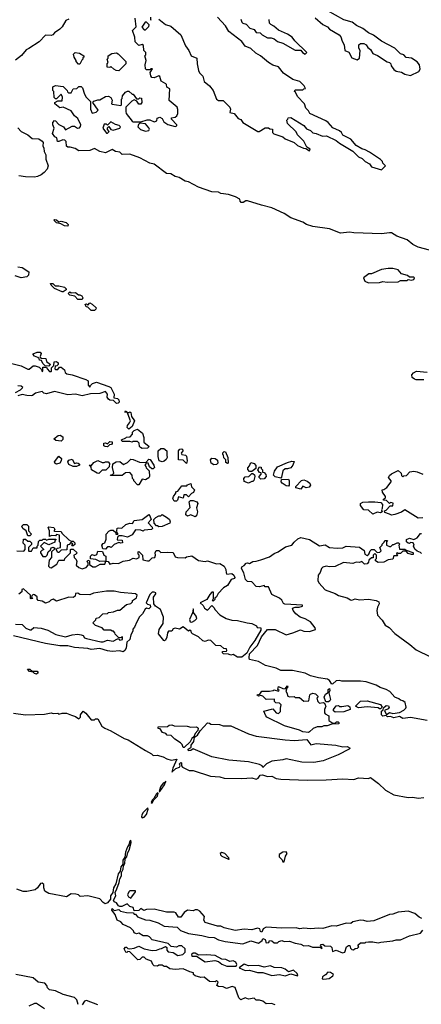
# Model space of a CAD drawing. Extents: x 2472589 to 2662339, y 701009 to 849030.
# Tile 342 of 406: x 2603862 to 2607482, y 756016 to 764892. Entities that reach past the tile are written whole.
import ezdxf

# ---------------------------------------------------------------- set-up
doc = ezdxf.new("R2010")
doc.units = 0

msp = doc.modelspace()

# ---------------------------------------------------------------- linework, layer by layer
at = {"layer": '0CON05XD'}
for points in [[(2606525, 764910), (2606595, 764850), (2606637.3, 764827.3), (2606655, 764806.7), (2606742.5, 764755), (2606756.7, 764736.7), (2606768.3, 764698.3), (2606787.5, 764665), (2606793.3, 764615), (2606828.3, 764598.3), (2606855, 764547.5), (2606905, 764531.2), (2606926, 764544), (2606930, 764615), (2606920, 764635), (2606920, 764665), (2606933, 764677), (2606965, 764677.5), (2606985, 764666.7), (2607000.5, 764640.5), (2607025, 764622.5), (2607045, 764586.7), (2607088.3, 764568.3), (2607175, 764512.5), (2607196.1, 764506.1), (2607207, 764493), (2607210, 764475), (2607235, 764442.5), (2607255, 764427.5), (2607305, 764420), (2607335, 764402.5), (2607385, 764390), (2607460, 764425), (2607472.5, 764445), (2607467.5, 764485), (2607445, 764512.5), (2607395, 764546.7), (2607345, 764551.2), (2607324, 764574), (2607294.2, 764584.2), (2607244.1, 764634.1), (2607125, 764698.8), (2607052.3, 764752.3), (2607005, 764773.3), (2606955, 764811.2), (2606899.3, 764839.3), (2606860.7, 764870.7), (2606785, 764891.2), (2606633.9, 764973.9)], [(2604305, 764896.7), (2604277.5, 764885), (2604245, 764827.5), (2604225, 764806.7), (2604175, 764773.3), (2604160, 764755), (2604145, 764748.8), (2604095, 764751.2), (2604036.8, 764693.2), (2603945, 764631.2), (2603919.5, 764620.5), (2603879.5, 764570.5), (2603825, 764526.7)], [(2604935, 764130), (2604918.3, 764158.3), (2604895, 764170), (2604871.7, 764158.3), (2604820, 764105), (2604817.5, 764065), (2604822.5, 764045), (2604875, 763977.5), (2604885, 763972.5), (2604955, 763970), (2605010.7, 763989.3), (2605035, 763990), (2605075, 763972.5), (2605098.3, 763981.7), (2605100, 764005), (2605125, 764012.5), (2605145, 764000), (2605161.7, 763971.7), (2605198.3, 763948.3), (2605265, 763930), (2605280, 763935), (2605280, 763945), (2605230, 763995), (2605231.7, 764008.3), (2605265, 764013.3), (2605277.5, 764025), (2605286.7, 764045), (2605286.4, 764083.6), (2605282.5, 764105), (2605210, 764165), (2605215, 764270), (2605190, 764285), (2605187, 764307), (2605180, 764315), (2605137, 764337), (2605125, 764380), (2605117, 764387), (2605075, 764366.7), (2605052, 764372), (2605043.3, 764385), (2605037.5, 764415), (2605058.3, 764448.3), (2605045, 764450), (2605035, 764440), (2605005, 764440), (2604995, 764450), (2604993.8, 764485), (2605002.5, 764525), (2604990, 764565), (2605000, 764575), (2605000, 764595), (2604980, 764615), (2604978.3, 764658.3), (2604965, 764667.5), (2604935, 764660), (2604901.7, 764691.7), (2604900, 764735), (2604880, 764795), (2604911.7, 764828.3), (2604902.5, 764905)], [(2604995, 764800), (2605025, 764830), (2605030, 764845), (2605005, 764870), (2604991.7, 764868.3), (2604962.5, 764825), (2604985, 764800), (2604995, 764800)], [(2605042.5, 764915), (2605040, 764890), (2605050, 764895)], [(2605116, 764896), (2605175, 764848.8), (2605225, 764833.8), (2605315.8, 764755.8), (2605358, 764655), (2605386.2, 764615), (2605407, 764567), (2605460, 764545), (2605461.2, 764495), (2605472.9, 764435), (2605483.5, 764413.5), (2605514.2, 764384.2), (2605524.5, 764334.5), (2605573.3, 764295), (2605605, 764252.5), (2605636, 764175), (2605655, 764164.2), (2605695, 764163.3), (2605756.2, 764105), (2605763.8, 764085), (2605757.5, 764055), (2605795.8, 764045.8), (2605832.3, 764002.3), (2605855, 763993.3), (2605873.8, 763965), (2606010, 763885), (2606020, 763885), (2606075, 763917.5), (2606105, 763917.5), (2606118.3, 763908.3), (2606140, 763905), (2606140, 763875), (2606151.7, 763861.7), (2606235, 763836), (2606255, 763818), (2606336, 763786), (2606365, 763758.8), (2606420, 763735), (2606441.7, 763731.7), (2606475, 763710), (2606480, 763725), (2606451.7, 763741.7), (2606425, 763797.5), (2606367.5, 763855), (2606355, 763882.5), (2606277.5, 763955), (2606270, 763985), (2606280, 763995), (2606281.7, 764008.3), (2606305, 764010), (2606425, 763937.5), (2606447, 763907), (2606485, 763892.5), (2606505, 763872.5), (2606535, 763866.7), (2606590.7, 763840.7), (2606626.4, 763846.4), (2606715, 763802.5), (2606745, 763777.5), (2606866.1, 763706.1), (2606915, 763656.7), (2606950.7, 763640.7), (2606975, 763612.5), (2607015, 763592.5), (2607032.5, 763565), (2607125, 763540), (2607160, 763575), (2607135, 763600), (2607132.5, 763615), (2607115, 763632.5), (2607015, 763697.5), (2606975, 763720), (2606945, 763727.5), (2606895, 763757.5), (2606847.5, 763815), (2606775, 763852.5), (2606762.5, 763875), (2606745, 763890), (2606685, 763917.5), (2606642.5, 763965), (2606620.7, 763980.7), (2606477, 764047), (2606465, 764070), (2606443, 764093), (2606430, 764135), (2606365, 764200), (2606348.3, 764238.3), (2606340, 764245), (2606345, 764260), (2606415, 764260), (2606425, 764270), (2606438.3, 764271.7), (2606427.5, 764295), (2606386.7, 764335), (2606323.8, 764353.8), (2606240.7, 764410.7), (2606195, 764466), (2606145, 764483.3), (2606106.4, 764506.4), (2606033.8, 764565), (2605989.7, 764589.7), (2605945, 764632), (2605894.4, 764654.4), (2605865.4, 764695.4), (2605746.2, 764785), (2605717.3, 764837.3), (2605646.1, 764916.1)], [(2605857, 764897), (2605865, 764870), (2605875, 764860), (2605905, 764852.5), (2605937.5, 764815), (2605975, 764802.5), (2605995, 764777.5), (2606030, 764775), (2606047.5, 764755), (2606095, 764728.8), (2606128.3, 764728.3), (2606155, 764720), (2606187.5, 764695), (2606235, 764680), (2606345, 764617.5), (2606397, 764617), (2606410, 764595), (2606435, 764582.5)], [(2606435, 764582.5), (2606450, 764595), (2606341.2, 764701.2), (2606317.5, 764735), (2606275, 764762.5), (2606195, 764797.5), (2606153, 764833), (2606125, 764847.5), (2606115, 764860), (2606110, 764895)], [(2604405, 764490), (2604391.7, 764491.7), (2604370, 764515), (2604370, 764525), (2604352.5, 764555), (2604348.3, 764581.7), (2604363, 764597), (2604401.7, 764591.7), (2604440, 764565), (2604440, 764555), (2604431.7, 764548.3), (2604430, 764535), (2604421.7, 764528.3), (2604405, 764490)], [(2604755, 764430), (2604733, 764433), (2604710, 764445), (2604685, 764470), (2604675, 764460), (2604650, 764465), (2604650, 764495), (2604660, 764505), (2604650, 764535), (2604660, 764545), (2604660, 764565), (2604693, 764587), (2604735, 764592.5), (2604750, 764585), (2604820, 764515), (2604820, 764495), (2604755, 764430)], [(2607602.8, 762802.8), (2607455, 762842), (2607406.8, 762866.8), (2607355, 762908), (2607262.1, 762942.1), (2607215, 762969.2), (2607195, 762972), (2607125, 762960.8), (2606875, 762970), (2606835, 762977.5), (2606755, 762968.8), (2606655, 763006.2), (2606505, 763028.8), (2606446.1, 763046.1), (2606415, 763067.5), (2606307.3, 763107.3), (2606245, 763146), (2606135, 763197.5), (2606040.8, 763219.2), (2605915, 763260), (2605900.5, 763259.5), (2605876.1, 763243.9), (2605860, 763245), (2605850, 763255), (2605847.5, 763275), (2605807.5, 763295), (2605745, 763315.8), (2605675, 763326.7), (2605655, 763336.2), (2605595, 763338.8), (2605472.7, 763382.7), (2605385, 763430), (2605355, 763436.7), (2605299.5, 763469.5), (2605265, 763478.8), (2605225, 763503.3), (2605185, 763506.2), (2605075, 763590), (2605035, 763600), (2604945, 763648), (2604855, 763681.2), (2604785.8, 763675.8), (2604765, 763697.5), (2604725, 763702.5), (2604695, 763723.3), (2604635, 763691.2), (2604585, 763703.3), (2604535, 763730), (2604493, 763713), (2604395, 763710), (2604361.7, 763731.7), (2604317, 763743), (2604295, 763743.3), (2604285, 763752.5), (2604282.5, 763795), (2604270, 763805), (2604251.7, 763808.3), (2604215, 763793.3), (2604202.5, 763795), (2604198.3, 763828.3), (2604180, 763835), (2604157.5, 763865), (2604173.3, 763915), (2604160, 763945), (2604160, 763965), (2604175, 763982.5), (2604185, 763980), (2604216.4, 763946.4), (2604256.4, 763926.4), (2604275, 763900), (2604335, 763932.5), (2604355, 763932.5), (2604383.9, 763913.9), (2604401.7, 763918.3), (2604411.7, 763928.3), (2604412.5, 763945), (2604385, 764000), (2604357.5, 764025), (2604325, 764070), (2604255, 764103.3), (2604225, 764097.5), (2604180, 764135), (2604180, 764145), (2604205, 764160), (2604245, 764160), (2604247.5, 764195), (2604235, 764220), (2604195, 764180), (2604185, 764180), (2604171.7, 764191.7), (2604170, 764245), (2604160, 764255), (2604161.7, 764288.3), (2604185, 764297.5), (2604255, 764290), (2604290, 764255), (2604291.7, 764241.7), (2604302.5, 764232.5), (2604325, 764232.5), (2604345, 764270), (2604377, 764273), (2604395, 764290), (2604415, 764290), (2604427, 764277), (2604445, 764220), (2604460, 764195), (2604500, 764155), (2604500, 764085), (2604515, 764050), (2604551.7, 764058.3), (2604570, 764075), (2604520, 764145), (2604531.7, 764158.3), (2604565, 764170), (2604585, 764170), (2604635, 764200), (2604661.7, 764201.7), (2604685, 764190), (2604697, 764167), (2604690, 764135), (2604695, 764130), (2604775, 764120), (2604780, 764125), (2604780, 764175), (2604787, 764183), (2604790, 764205), (2604815, 764237.5), (2604835, 764247.5), (2604847, 764247), (2604875, 764220), (2604885, 764220), (2604915, 764180), (2604935, 764180), (2604945, 764187.5), (2604960, 764185), (2604962.5, 764145), (2604955, 764130), (2604935, 764130)], [(2603846.1, 763916.1), (2603875, 763885.5), (2603935, 763853.1), (2603975, 763821.4), (2604035, 763818.8), (2604065, 763797.5), (2604072.5, 763785), (2604070, 763755), (2604080, 763735), (2604082.5, 763705), (2604097.5, 763675), (2604097.5, 763635), (2604117.5, 763575), (2604110, 763545), (2604083.3, 763515), (2604056.6, 763493.4), (2604022.4, 763477.6), (2603995, 763472.7), (2603915, 763474.6), (2603855, 763483.1)], [(2604655, 763870), (2604667.5, 763885), (2604653, 763903), (2604652.5, 763917.5), (2604665, 763930), (2604683.6, 763903.6), (2604705, 763896.2), (2604765, 763913.3), (2604770, 763925), (2604758.3, 763938.3), (2604725, 763947.5), (2604685, 763970), (2604655, 763940), (2604645, 763950), (2604625, 763950), (2604612.5, 763915), (2604635, 763880), (2604645, 763870), (2604655, 763870)], [(2604995, 763888.6), (2605025, 763893.8), (2605031.2, 763905), (2605027.7, 763917.7), (2604995, 763952.5), (2604945, 763960), (2604931.7, 763948.3), (2604926.7, 763925), (2604952.6, 763902.6), (2604995, 763888.6)], [(2604295, 763030), (2604265, 763032.5), (2604231.7, 763051.7), (2604195, 763060), (2604170, 763085), (2604175, 763090), (2604195, 763086.7), (2604215, 763070), (2604235, 763076.7), (2604280, 763065), (2604300, 763045), (2604295, 763030)], [(2603845, 762663.8), (2603885, 762657.5), (2603945, 762620), (2603941.7, 762588.3), (2603925, 762573.3), (2603875, 762564), (2603821.7, 762581.7)], [(2607005, 762520), (2607105, 762523.3), (2607135, 762533.3), (2607175, 762526), (2607275, 762527.5), (2607295, 762540), (2607355, 762540), (2607365, 762550), (2607395, 762542.5), (2607415, 762550), (2607420, 762565), (2607415, 762570), (2607375, 762570), (2607357, 762587), (2607305, 762600), (2607275, 762636.7), (2607225, 762650), (2607185, 762650), (2607125, 762640), (2607035, 762602.5), (2607008.3, 762601.7), (2606960, 762565), (2606973.6, 762533.6), (2607005, 762520)], [(2604245, 762437.5), (2604175, 762470), (2604145, 762500), (2604140, 762515), (2604160, 762515), (2604183, 762493), (2604215, 762492.5), (2604265, 762480), (2604282.5, 762465), (2604281.7, 762458.3), (2604255, 762440), (2604245, 762437.5)], [(2604425, 762370), (2604385, 762370), (2604358.3, 762398.3), (2604315, 762410), (2604300, 762425), (2604315, 762440), (2604325, 762430), (2604365, 762432.5), (2604391.7, 762411.7), (2604405, 762412.5), (2604423, 762403), (2604432.5, 762385), (2604425, 762370)], [(2604535, 762270), (2604505, 762270), (2604475, 762300), (2604462.5, 762305), (2604451.7, 762328.3), (2604465, 762330), (2604475, 762320), (2604495, 762340), (2604515, 762327.5), (2604550, 762295), (2604548.3, 762281.7), (2604535, 762270)], [(2604125, 761770), (2604091.7, 761771.7), (2604071.7, 761791.7), (2604058.3, 761818.3), (2604041.7, 761821.7), (2604038.3, 761838.3), (2604027, 761847), (2603995, 761857.5), (2603982.5, 761875), (2603985, 761880), (2604020, 761895), (2604047.5, 761895), (2604057, 761883), (2604047.5, 761855), (2604051.7, 761841.7), (2604096.7, 761836.7), (2604105, 761810), (2604140, 761785), (2604125, 761770)], [(2603755, 761802.5), (2603875, 761771.2), (2603935, 761742.5), (2603947, 761743), (2603985, 761772.5), (2604001.7, 761771.7), (2604038.3, 761758.3), (2604058.3, 761738.3), (2604065, 761720), (2604070, 761725), (2604071.7, 761758.3), (2604105, 761760), (2604110, 761745), (2604131.7, 761721.7), (2604145, 761720), (2604150, 761725), (2604150, 761755), (2604170, 761775), (2604171.7, 761808.3), (2604195, 761810), (2604208.3, 761798.3), (2604210, 761785), (2604198.3, 761771.7), (2604181.7, 761768.3), (2604180, 761745), (2604185, 761740), (2604205, 761740), (2604221.7, 761758.3), (2604235, 761760), (2604266.4, 761736.4), (2604273, 761713), (2604288.3, 761698.3), (2604335, 761690), (2604458.3, 761648.3), (2604480, 761635), (2604478.3, 761598.3), (2604495, 761580), (2604500, 761595), (2604517, 761613), (2604555, 761625.8), (2604665, 761586.7), (2604682.5, 761575), (2604713.3, 761515), (2604711.7, 761481.7), (2604745, 761476.7), (2604756.7, 761465), (2604760, 761445), (2604750, 761435), (2604735, 761432.5), (2604708.3, 761458.3), (2604675, 761462.5), (2604662.3, 761472.3), (2604650.7, 761490.7), (2604652.5, 761515), (2604635, 761540), (2604585, 761523.3), (2604499.3, 761520.7), (2604425, 761501.2), (2604365, 761517.5), (2604295, 761510), (2604175, 761538.8), (2604105, 761518.8), (2604080, 761525), (2604065, 761540), (2604003.6, 761526.4), (2603977.5, 761505), (2603965, 761502), (2603925, 761503.3), (2603885, 761513.8), (2603845, 761500)], [(2607505, 761646), (2607435, 761644), (2607420.5, 761650.5), (2607400, 761665), (2607398.3, 761691.7), (2607411.7, 761708.3), (2607437.7, 761722.3), (2607535, 761713.3)], [(2603825, 761530), (2603870, 761555), (2603890, 761575), (2603875, 761587.5), (2603845, 761590)], [(2604845, 761200), (2604830, 761215), (2604832.5, 761235), (2604853, 761257), (2604860, 761275), (2604838.3, 761338.3), (2604830, 761350), (2604810, 761355), (2604815, 761367.5), (2604828.3, 761358.3), (2604830, 761350), (2604845, 761350), (2604855, 761357.5), (2604865, 761350), (2604870, 761315), (2604897.5, 761275), (2604876.7, 761223.3), (2604845, 761200)], [(2604235, 761092.5), (2604188.3, 761098.3), (2604170, 761115), (2604210, 761145), (2604227, 761147), (2604251.7, 761131.7), (2604251.7, 761108.3), (2604235, 761092.5)], [(2604965, 761027.5), (2604950, 761035), (2604942.5, 761045), (2604940, 761075), (2604925, 761090), (2604885, 761090), (2604875, 761082.5), (2604855, 761090), (2604785, 761090), (2604780, 761105), (2604818.3, 761121.7), (2604825, 761130), (2604858.3, 761131.7), (2604880, 761155), (2604880, 761175), (2604895, 761190), (2604925, 761200), (2604968.8, 761165), (2604980, 761125), (2604980, 761085), (2605030, 761045), (2605015, 761030), (2604965, 761027.5)], [(2604655, 761042.5), (2604633, 761043), (2604621.7, 761051.7), (2604620, 761075), (2604635, 761077.5), (2604655, 761070), (2604675, 761090), (2604696.4, 761086.4), (2604697, 761073), (2604688.3, 761061.7), (2604671.7, 761058.3), (2604655, 761042.5)], [(2604195, 760886.2), (2604180, 760895), (2604176.7, 760905), (2604215, 760957.5), (2604237.5, 760935), (2604236.7, 760915), (2604225, 760893.3), (2604195, 760886.2)], [(2605145, 760907.5), (2605120, 760915), (2605110, 760955), (2605110, 761005), (2605133, 761027), (2605160, 761025), (2605190, 761005), (2605187.5, 760965), (2605192.5, 760945), (2605183, 760927), (2605165, 760913.3), (2605145, 760907.5)], [(2605365, 760890), (2605335, 760922.5), (2605293, 760923), (2605294.4, 761005), (2605305, 761021.2), (2605323, 761023), (2605332.5, 761015), (2605332.5, 761005), (2605317.5, 760985), (2605323.6, 760973.6), (2605357, 760967), (2605367, 760957), (2605372.5, 760915), (2605365, 760890)], [(2605735, 760890), (2605721.7, 760901.7), (2605720, 760925), (2605703, 760943), (2605700, 760965), (2605693, 760973), (2605693, 760987), (2605705, 761000), (2605717.5, 760995), (2605737.5, 760945), (2605740, 760895), (2605735, 760890)], [(2604375, 760863.3), (2604345, 760863.3), (2604303.6, 760883.6), (2604297.5, 760905), (2604305, 760920), (2604335, 760930), (2604355, 760890), (2604375, 760897.5), (2604390, 760895), (2604400, 760885), (2604400, 760875), (2604375, 760863.3)], [(2604575, 760802.5), (2604560, 760805), (2604510, 760835), (2604507, 760857), (2604491.7, 760878.3), (2604505, 760870), (2604530, 760900), (2604565, 760917.5), (2604605, 760900), (2604625, 760900), (2604635, 760907.5), (2604660, 760905), (2604671.7, 760891.7), (2604668.3, 760861.7), (2604638.3, 760831.7), (2604605, 760830), (2604575, 760802.5)], [(2604935, 760700), (2604925, 760700), (2604890, 760735), (2604890, 760745), (2604880, 760755), (2604877, 760787), (2604855, 760810), (2604815, 760807.5), (2604786.7, 760783.3), (2604681.7, 760781.7), (2604685, 760790), (2604698.3, 760791.7), (2604710, 760805), (2604700, 760855), (2604701.7, 760888.3), (2604733, 760907), (2604765, 760910), (2604797, 760883), (2604835, 760900), (2604865, 760930), (2604885, 760927.5), (2604943.6, 760903.6), (2605000, 760900), (2605025, 760930), (2605038.3, 760928.3), (2605072.5, 760875), (2605076.7, 760855), (2605065, 760842.5), (2605053, 760843), (2605031.7, 760861.7), (2605020, 760895), (2605000, 760900), (2605000, 760885), (2604990, 760875), (2605000, 760865), (2605001.7, 760851.7), (2605030, 760825), (2605032.5, 760775), (2605025, 760762.5), (2604995, 760742.5), (2604965, 760750), (2604935, 760700)], [(2605610.7, 760880.7), (2605587.5, 760895), (2605582.5, 760925), (2605595, 760940), (2605625, 760937.5), (2605645, 760920), (2605647, 760893), (2605635, 760882.5), (2605610.7, 760880.7)], [(2605955, 760820), (2605935, 760820), (2605918.3, 760838.3), (2605918.3, 760851.7), (2605935, 760870), (2605945, 760900), (2605975, 760890), (2605991.7, 760871.7), (2605990, 760845), (2605955, 760820)], [(2606215, 760760), (2606165, 760770), (2606150, 760785), (2606158.3, 760821.7), (2606185, 760860), (2606275, 760900), (2606315, 760912.5), (2606335, 760910), (2606323.3, 760875), (2606305, 760853.3), (2606275, 760842.5), (2606255, 760842.5), (2606233.6, 760826.4), (2606221.7, 760768.3), (2606215, 760760)], [(2605925, 760712.5), (2605885, 760730), (2605883, 760757), (2605895, 760770), (2605927, 760773), (2605955, 760800), (2605965, 760800), (2605978.3, 760788.3), (2605982.5, 760775), (2605971.7, 760738.3), (2605965, 760730), (2605955, 760730), (2605925, 760712.5)], [(2606035, 760750), (2606020, 760765), (2606020, 760775), (2606040, 760795), (2606038.3, 760808.3), (2606025, 760810), (2606010, 760835), (2606025, 760860), (2606038.3, 760858.3), (2606040, 760845), (2606050, 760835), (2606051.7, 760811.7), (2606065, 760810), (2606081.7, 760791.7), (2606082.5, 760775), (2606065, 760752.5), (2606035, 760750)], [(2607495, 760400), (2607455, 760397.5), (2607335, 760472.5), (2607305, 760453.3), (2607245, 760432), (2607215, 760426.7), (2607195, 760433.3), (2607155, 760450), (2607150, 760465), (2607165, 760470), (2607201.7, 760508.3), (2607225, 760510), (2607230, 760535), (2607205, 760540), (2607195, 760530), (2607168.3, 760558.3), (2607141.7, 760561.7), (2607141.7, 760568.3), (2607158.3, 760581.7), (2607160, 760595), (2607133.3, 760633.3), (2607130, 760655), (2607145, 760657.5), (2607172.5, 760675), (2607210, 760725), (2607210, 760735), (2607187.5, 760765), (2607197, 760783), (2607215, 760797.5), (2607275, 760827.5), (2607300, 760805), (2607303, 760783), (2607315, 760770), (2607325, 760780), (2607348.3, 760781.7), (2607380, 760815), (2607415, 760821.2), (2607445.7, 760815.7), (2607495, 760793.8)], [(2605275, 760552.5), (2605255, 760552.5), (2605242.5, 760575), (2605247.5, 760595), (2605270, 760625), (2605270, 760635), (2605288.3, 760641.7), (2605325, 760690), (2605370, 760690), (2605375, 760700), (2605405, 760710), (2605411.7, 760681.7), (2605437.5, 760655), (2605429.3, 760630.7), (2605410.7, 760619.3), (2605385, 760590), (2605365, 760610), (2605341.7, 760608.3), (2605335, 760580), (2605295, 760590), (2605285, 760560), (2605275, 760552.5)], [(2606285, 760687.5), (2606265, 760690), (2606227.5, 760715), (2606220, 760725), (2606221.7, 760748.3), (2606285, 760750), (2606292.5, 760735), (2606292.5, 760695), (2606285, 760687.5)], [(2606395, 760660), (2606351.7, 760671.7), (2606350, 760685), (2606401.7, 760738.3), (2606425, 760743.3), (2606455, 760733.3), (2606476.7, 760715), (2606482.5, 760695), (2606470.7, 760679.3), (2606445, 760672.5), (2606413, 760687), (2606395, 760660)], [(2605445, 760410), (2605405, 760427.5), (2605375, 760417.5), (2605358.3, 760428.3), (2605363, 760457), (2605400, 760495), (2605390, 760545), (2605403, 760557), (2605426.4, 760556.4), (2605460, 760545), (2605469.3, 760529.3), (2605457, 760493), (2605465.9, 760454.1), (2605455, 760420), (2605445, 760410)], [(2607045, 760433.8), (2607005, 760470), (2606965, 760472.5), (2606933, 760513), (2606935, 760530), (2606955, 760542.5), (2607005, 760546.7), (2607063, 760547), (2607118.3, 760538.3), (2607131.7, 760521.7), (2607130, 760485), (2607122.5, 760475), (2607130, 760455), (2607115, 760447.5), (2607085, 760453.3), (2607045, 760433.8)], [(2604635, 760120), (2604611.7, 760121.7), (2604602.5, 760155), (2604615, 760170), (2604630, 760175), (2604641.7, 760208.3), (2604642.5, 760255), (2604665, 760280), (2604685, 760290), (2604705, 760290), (2604728.3, 760268.3), (2604730, 760255), (2604745, 760250), (2604750, 760255), (2604740, 760265), (2604737.5, 760285), (2604741.7, 760308.3), (2604755, 760312.5), (2604781.7, 760308.3), (2604818.3, 760341.7), (2604855, 760352.5), (2604878.3, 760351.7), (2604895, 760377.5), (2604965, 760387.5), (2605025, 760430), (2605035, 760420), (2605047.5, 760385), (2605020, 760355), (2605057, 760317), (2605060, 760305), (2605050, 760295), (2604985, 760290), (2604975, 760280), (2604955, 760290), (2604905, 760292.5), (2604875, 760247.5), (2604835, 760227.5), (2604785, 760240), (2604755, 760240), (2604743, 760227), (2604741.7, 760201.7), (2604785, 760200), (2604790, 760175), (2604775, 760172.5), (2604755, 760180), (2604715, 760160), (2604687, 760133), (2604675, 760140), (2604655, 760140), (2604635, 760120)], [(2605115, 760320), (2605105, 760330), (2605095, 760330), (2605073, 760353), (2605070, 760385), (2605090, 760405), (2605115, 760420), (2605135, 760420), (2605145, 760430), (2605195, 760402.5), (2605212.5, 760385), (2605217.5, 760365), (2605216.7, 760353.3), (2605145, 760323.3), (2605115, 760320)], [(2603955, 760240), (2603935, 760240), (2603920, 760285), (2603890, 760305), (2603882.5, 760325), (2603895, 760340), (2603925, 760340), (2603940, 760325), (2603940, 760285), (2603967.5, 760255), (2603955, 760240)], [(2604215, 760090), (2604205, 760090), (2604190, 760115), (2604202.5, 760127.5), (2604230, 760135), (2604230, 760175), (2604220, 760185), (2604220, 760245), (2604195, 760250), (2604185, 760240), (2604148.3, 760241.7), (2604131.7, 760231.7), (2604130, 760285), (2604120, 760315), (2604125, 760320), (2604170, 760315), (2604180, 760295), (2604170, 760285), (2604175, 760280), (2604235, 760277.5), (2604241.7, 760261.7), (2604303.6, 760203.6), (2604325, 760190), (2604345, 760190), (2604360, 760175), (2604358.3, 760161.7), (2604345, 760150), (2604335, 760150), (2604330, 760155), (2604340, 760165), (2604321.7, 760178.3), (2604308.3, 760161.7), (2604290, 760155), (2604288.3, 760111.7), (2604235, 760110), (2604215, 760090)], [(2607485, 760080), (2607475, 760090), (2607445, 760100), (2607425, 760120), (2607412.5, 760145), (2607417.5, 760155), (2607410, 760175), (2607385, 760180), (2607375, 760170), (2607363, 760173), (2607350, 760185), (2607350, 760205), (2607375, 760217.5), (2607415, 760207.5), (2607445, 760222.5), (2607475, 760260), (2607485, 760260)], [(2603835, 760102.5), (2603898.3, 760101.7), (2603910, 760115), (2603910, 760155), (2603893, 760173), (2603895, 760210), (2603915, 760210), (2603935, 760190), (2603955, 760190), (2603970, 760175), (2603968.3, 760161.7), (2603940, 760135), (2603940, 760105), (2603945, 760100), (2603968.3, 760101.7), (2603985, 760130), (2604018.3, 760131.7), (2604020, 760145), (2604030, 760155), (2604033, 760187), (2604045, 760200), (2604065, 760200), (2604075, 760210), (2604095, 760210), (2604105, 760200), (2604120, 760205), (2604125, 760210), (2604185, 760210), (2604190, 760205), (2604180, 760195), (2604178.3, 760181.7), (2604125, 760157.5), (2604081.7, 760178.3), (2604050, 760145), (2604080, 760115), (2604061.7, 760108.3), (2604050, 760095), (2604050, 760085), (2604071.7, 760051.7), (2604097, 760053), (2604110, 760065), (2604120, 760095), (2604138.3, 760111.7), (2604145, 760130), (2604165, 760137.5), (2604178.3, 760128.3), (2604178.3, 760121.7), (2604150, 760095), (2604147.5, 760045), (2604128.8, 760021.2), (2604122.5, 759965), (2604133, 759953), (2604145, 759950), (2604196.4, 759983.6), (2604215, 760020), (2604265, 760020), (2604270, 760035), (2604320, 760085), (2604320, 760115), (2604325, 760120), (2604345, 760120), (2604380, 760085), (2604365, 760070), (2604350, 760065), (2604353, 760043), (2604370, 760025), (2604377, 760007), (2604372.5, 759975), (2604395, 759952.5), (2604425, 759942.5), (2604460, 759955), (2604480, 759975), (2604480, 759995), (2604470, 760005), (2604475, 760020), (2604490, 760015), (2604491.7, 759981.7), (2604520.7, 759960.7), (2604545, 759960), (2604587, 759983), (2604630, 759985), (2604640, 760010), (2604585, 760007.5), (2604547, 760027), (2604501.7, 760031.7), (2604500, 760055), (2604515, 760070), (2604535, 760062.5), (2604558.3, 760071.7), (2604565, 760100), (2604608.3, 760098.3), (2604620, 760065), (2604640, 760055), (2604640, 760010), (2604658.3, 760008.3), (2604675, 759982.5), (2604705, 759992.5), (2604751.7, 759988.3), (2604795, 760010), (2604851.7, 760018.3), (2604885, 760037.5), (2604915, 760032.5), (2604940, 760045), (2604940, 760065), (2604930, 760075), (2604930, 760095), (2604935, 760097.5), (2604970, 760065), (2604971.7, 760021.7), (2605015, 760012.5), (2605030, 760015), (2605055, 760040), (2605080, 760045), (2605087.5, 760065), (2605082.5, 760085), (2605093, 760107), (2605117, 760107), (2605135, 760090), (2605198.3, 760091.7)], [(2607192.5, 758695), (2607185, 758680), (2607150, 758665), (2607165, 758630), (2607175, 758630), (2607195, 758647.5), (2607225, 758637.5), (2607285, 758647.5), (2607325, 758667.5), (2607342.5, 758685), (2607347.5, 758695), (2607337, 758737), (2607315, 758752.5), (2607296.4, 758756.4), (2607280.7, 758770.7), (2607244.2, 758784.2), (2607198.8, 758835), (2607165, 758854), (2607112, 758872), (2607075, 758894.3), (2606985, 758922.9), (2606935, 758930), (2606765, 758928), (2606745, 758935.8), (2606715, 758931.2), (2606686.2, 758905), (2606675, 758902.9), (2606653.8, 758935), (2606637.3, 758947.3), (2606555, 758958.6), (2606485, 758978), (2606435, 759000), (2606320, 759025), (2606215, 759026), (2606175, 759047.5), (2606079.1, 759069.1), (2606015.8, 759105.8), (2605934.2, 759124.2), (2605929.5, 759140.5), (2605934.1, 759175.9), (2606005, 759250), (2606042.2, 759327.8), (2606095, 759393.3), (2606165, 759393.3), (2606265, 759347.5), (2606325, 759363.3), (2606393, 759393), (2606425, 759380), (2606475, 759376.7), (2606530, 759395), (2606525, 759410), (2606485, 759463.3), (2606435, 759490), (2606390, 759505), (2606352.5, 759535), (2606327.5, 759565), (2606322.5, 759587.5), (2606345, 759597.5), (2606380, 759595), (2606410, 759605), (2606410, 759615), (2606252.5, 759622.5), (2606240, 759630), (2606225, 759660), (2606205, 759677.5), (2606135, 759710), (2606105, 759780), (2606075, 759780), (2606065, 759790), (2606025, 759778.8), (2605995, 759781.2), (2605953.6, 759823.6), (2605915, 759828.8), (2605896.7, 759845), (2605881.2, 759905), (2605862.5, 759945), (2605865, 759960), (2605885, 759971.2), (2605905, 759993.8), (2605915, 759996.7), (2605935, 759990), (2605965, 760008), (2605995, 760010), (2606036.1, 760023.9), (2606115, 760050), (2606155, 760080), (2606193.6, 760096.4), (2606259.3, 760140.7), (2606316.1, 760153.9), (2606337, 760183), (2606368.3, 760211.7), (2606395, 760223.8), (2606475, 760206.2), (2606565, 760147.5), (2606615, 760158.8), (2606655, 760133.3), (2606725, 760127.5), (2606775, 760132), (2606805, 760146.2), (2606926.4, 760136.4), (2606968.3, 760108.3), (2606973, 760073), (2606995, 760062.5), (2607010, 760075), (2607020, 760105), (2607033, 760117), (2607057, 760117), (2607085, 760090), (2607108.3, 760091.7), (2607120, 760105), (2607110, 760135), (2607130, 760155), (2607130, 760165), (2607148.3, 760181.7), (2607155, 760197.5), (2607178.3, 760198.3), (2607170, 760185), (2607170, 760155), (2607195, 760142.5), (2607207, 760143), (2607225, 760160), (2607235, 760160), (2607265, 760177.5), (2607277, 760177), (2607290, 760165), (2607280, 760155), (2607285, 760120), (2607335, 760120), (2607345, 760110), (2607405, 760090), (2607410, 760085), (2607408.3, 760071.7), (2607395, 760070), (2607365, 760080), (2607345, 760100), (2607315, 760100), (2607295, 760080), (2607275, 760080), (2607265, 760090), (2607260, 760075), (2607270, 760065), (2607265, 760060), (2607235, 760060), (2607225, 760030), (2607185, 760023.3), (2607145, 760002.5), (2607095, 760000), (2607070, 760015), (2607070, 760025), (2607080, 760035), (2607080, 760065), (2607065, 760080), (2607050, 760065), (2607048.3, 760041.7), (2607035, 760040), (2607010.7, 760019.3), (2607007.5, 760002.5), (2606995, 759987.5), (2606970, 759985), (2606947, 760007), (2606925, 760000), (2606895, 760002.5), (2606865, 759990), (2606781.7, 759998.3), (2606705, 759961.2), (2606655, 759960), (2606625, 759966.2), (2606595, 759956.7), (2606582.5, 759945), (2606570.7, 759909.3), (2606552.5, 759885), (2606550, 759835), (2606560, 759815), (2606615, 759752.5), (2606705, 759720), (2606735, 759702.5), (2606815, 759680), (2606845, 759662.5), (2606855, 759660), (2606885, 759671.2), (2606925, 759662.5), (2607005, 759668.8), (2607075, 759656.7), (2607100, 759645), (2607102.5, 759625), (2607087.5, 759595), (2607082.5, 759565), (2607087.5, 759525), (2607128.8, 759478.8), (2607156.7, 759435), (2607191.7, 759411.7), (2607245, 759359.2), (2607380, 759260), (2607435, 759210), (2607565, 759147.5)], [(2605198.3, 760091.7), (2605245, 760090), (2605265, 760050), (2605283.6, 760043.6), (2605355, 760040), (2605365, 760050), (2605415, 760057.5), (2605475, 760017.5), (2605535, 760007.5), (2605555, 760012.5), (2605635, 759987.5), (2605665, 759990), (2605706.7, 759966.7), (2605720, 759935), (2605722.5, 759905), (2605730, 759895), (2605775, 759898.8), (2605793.3, 759885), (2605802.5, 759865), (2605800, 759855), (2605767.5, 759845), (2605735, 759792.5), (2605700.7, 759769.3), (2605650, 759720), (2605635, 759690), (2605621.7, 759678.3), (2605620, 759665), (2605605, 759650), (2605600, 759655), (2605610, 759675), (2605610, 759730), (2605595, 759730), (2605575, 759710), (2605550, 759665), (2605490, 759635), (2605515, 759610), (2605527, 759587), (2605555, 759570), (2605595, 759610), (2605615, 759590), (2605620, 759575), (2605667, 759527), (2605723, 759493), (2605775, 759480), (2605825, 759476.7), (2605913.6, 759453.6), (2605955, 759450), (2605996.4, 759426.4), (2606003.3, 759413.3), (2606035, 759410), (2606035, 759387.5), (2605981.2, 759295), (2605936.7, 759235), (2605908.8, 759181.2), (2605865, 759146.2), (2605825, 759146.7), (2605785, 759170), (2605765, 759162.5), (2605743, 759173), (2605700, 759175), (2605690, 759185), (2605690, 759195), (2605725, 759200), (2605730, 759205), (2605725, 759220), (2605703.3, 759223.3), (2605676.4, 759246.4), (2605631.4, 759251.4), (2605586.2, 759296.2), (2605560.7, 759299.3), (2605535, 759287.5), (2605513, 759293), (2605475, 759327.5), (2605420, 759355), (2605410, 759365), (2605408.3, 759378.3), (2605395, 759390), (2605385, 759380), (2605335, 759420), (2605301.7, 759398.3), (2605265, 759406.7), (2605245, 759400), (2605235, 759380), (2605205, 759378.8), (2605194, 759365), (2605190, 759325), (2605175, 759300), (2605167, 759293), (2605160, 759295), (2605114, 759355), (2605118.8, 759395), (2605155, 759450), (2605158.8, 759505), (2605132.5, 759575), (2605087.5, 759605), (2605070, 759625), (2605067.5, 759685), (2605090, 759715), (2605090, 759725), (2605075, 759732.5), (2605055, 759732.5), (2605035, 759710), (2605002.5, 759635), (2605015, 759622.5), (2605038.3, 759618.3), (2605042.5, 759595), (2605025, 759582.5), (2605005, 759587.5), (2604991.7, 759578.3), (2604970, 759535), (2604941.7, 759508.3), (2604916.7, 759465), (2604897.5, 759415), (2604883, 759397), (2604881.7, 759378.3), (2604863, 759347), (2604856.1, 759303.9), (2604828.3, 759281.7), (2604822.5, 759225), (2604810, 759205), (2604795, 759193.8), (2604765, 759201.2), (2604695, 759197.5), (2604655, 759202.5), (2604585, 759223.3), (2604505, 759213.3), (2604475, 759222.5), (2604355, 759233.3), (2604295, 759246.7), (2604225, 759246.7), (2604095, 759270), (2603805, 759337.5)], [(2603825, 759443.3), (2603885, 759440), (2603916.4, 759406.4), (2603955, 759392.5), (2603967, 759393), (2603988.3, 759411.7), (2604055, 759407.5), (2604115, 759387.5), (2604188.3, 759348.3), (2604275, 759330), (2604335, 759347.5), (2604385, 759352.5), (2604415, 759347.5), (2604435, 759340), (2604445, 759320), (2604463, 759313), (2604595, 759282.5), (2604615, 759282.5), (2604655, 759300), (2604705, 759290), (2604745, 759310), (2604755, 759310), (2604765, 759300), (2604790, 759305), (2604788.3, 759328.3), (2604775, 759320), (2604751.7, 759321.7), (2604721.7, 759351.7), (2604720, 759365), (2604708.3, 759378.3), (2604695, 759380), (2604685, 759390), (2604625, 759390), (2604605, 759410), (2604545, 759430), (2604520, 759455), (2604548.3, 759481.7), (2604551.7, 759498.3), (2604578.3, 759501.7), (2604613, 759537), (2604655, 759540), (2604663, 759547), (2604707, 759553), (2604745, 759570), (2604765, 759570), (2604825, 759620), (2604865, 759630), (2604880, 759645), (2604880, 759655), (2604915, 759680), (2604920, 759705), (2604905, 759717.5), (2604771.7, 759728.3), (2604715, 759740), (2604645, 759740), (2604528.3, 759721.7), (2604495, 759707.5), (2604405, 759710), (2604385, 759722.5), (2604365, 759720), (2604362.5, 759695), (2604345, 759683.3), (2604303.6, 759686.4), (2604195, 759650), (2604165, 759667.5), (2604141.7, 759658.3), (2604127, 759643), (2604095, 759633.3), (2604065, 759650), (2604030, 759655), (2604018.3, 759668.3), (2604018.3, 759688.3), (2603997, 759707), (2603985, 759710), (2603971.7, 759698.3), (2603970, 759685), (2603980, 759675), (2603965, 759670), (2603960, 759675), (2603960, 759705), (2603895, 759760), (2603880, 759755), (2603880, 759735), (2603855, 759712.5)], [(2605415, 759460), (2605440, 759475), (2605457.5, 759495), (2605452.5, 759515), (2605428.3, 759548.3), (2605430, 759575), (2605425, 759580), (2605420, 759545), (2605392.5, 759485), (2605400, 759465), (2605415, 759460)], [(2604015, 758993.3), (2603995, 758997.5), (2603985, 759010), (2603950, 759015), (2603931.7, 759038.3), (2603955, 759037.5), (2603975, 759020), (2604018.3, 759018.3), (2604027.5, 759005), (2604015, 758993.3)], [(2606465, 758467.5), (2606413.6, 758473.6), (2606385, 758487.5), (2606250, 758525), (2606090, 758605), (2606080, 758615), (2606061.7, 758658.3), (2606145, 758680), (2606175, 758642.5), (2606195, 758638.8), (2606213.3, 758655), (2606212.5, 758685), (2606220, 758715), (2606205, 758730), (2606172.5, 758732.5), (2606160, 758745), (2606160, 758765), (2606155, 758767.5), (2606085, 758762.5), (2606055, 758792.5), (2606035, 758800), (2606015, 758792.5), (2606000, 758805), (2606028.3, 758811.7), (2606045, 758840), (2606115, 758840), (2606146.4, 758843.6), (2606155, 758850), (2606195, 758840), (2606200, 758845), (2606190, 758855), (2606195, 758880), (2606233, 758863), (2606255, 758860), (2606275, 758886.7), (2606280, 758875), (2606270, 758865), (2606260, 758835), (2606270, 758825), (2606280, 758795), (2606295, 758787.5), (2606335, 758790), (2606345, 758782.5), (2606385, 758782.5), (2606425, 758747.5), (2606468.3, 758751.7), (2606477.5, 758805), (2606485, 758812.5), (2606505, 758820), (2606527.5, 758815), (2606550, 758795), (2606550, 758785), (2606540, 758775), (2606550, 758745), (2606565, 758730), (2606597, 758737), (2606610, 758730), (2606617, 758717), (2606622.5, 758705), (2606611.2, 758675), (2606611.2, 758645), (2606615, 758633.3), (2606650, 758615), (2606650, 758575), (2606685, 758550), (2606705, 758550), (2606718.3, 758561.7), (2606731.7, 758561.7), (2606740, 758555), (2606740, 758545), (2606675, 758540), (2606635, 758527.5), (2606605, 758527.5), (2606585, 758517.5), (2606545, 758517.5), (2606506.4, 758503.6), (2606475, 758472.5), (2606465, 758467.5)], [(2606621.7, 758741.7), (2606607.5, 758785), (2606619.5, 758810.5), (2606641.7, 758828.3), (2606644.2, 758855), (2606655, 758863.3), (2606658.8, 758845), (2606647.5, 758825), (2606662.5, 758765), (2606658.3, 758751.7), (2606645, 758742.5), (2606621.7, 758741.7)], [(2607115, 758680), (2607105, 758680), (2607095, 758690), (2606995, 758697.5), (2606915, 758687.5), (2606890, 758705), (2606935, 758750), (2606995, 758752.5), (2607115, 758717.5), (2607130, 758695), (2607115, 758680)], [(2603805, 758640), (2603915, 758626.7), (2604085, 758632.5), (2604145, 758642.5), (2604165, 758637.5), (2604205, 758640), (2604215, 758632.5), (2604245, 758640), (2604285, 758640), (2604328.3, 758621.7), (2604365, 758610), (2604395, 758590), (2604410, 758605), (2604410, 758625), (2604435, 758660), (2604459.3, 758639.3), (2604505, 758580), (2604535, 758580), (2604545, 758590), (2604565, 758590), (2604603.6, 758523.6), (2604630, 758505), (2604685, 758482.5), (2604805, 758413.3), (2604840.7, 758400.7), (2604995, 758302.5), (2605050, 758275), (2605065, 758260), (2605101.7, 758261.7), (2605155, 758247.5), (2605188.3, 758228.3), (2605227, 758217), (2605280, 758225), (2605242.5, 758145), (2605235, 758110), (2605268.3, 758141.7), (2605302.5, 758155), (2605310, 758165), (2605303.8, 758185), (2605315, 758196.7), (2605321.7, 758191.7), (2605320, 758165), (2605330, 758155), (2605390, 758125), (2605425, 758122.5), (2605581.7, 758071.7), (2605665, 758067.5), (2605705, 758056), (2605865, 758052), (2605955, 758056.2), (2605995, 758046.7), (2606012.5, 758055), (2606029.3, 758080.7), (2606050, 758085), (2606095, 758070), (2606135, 758072.5), (2606175, 758052.5), (2606217, 758047), (2606455, 758038), (2606625, 758038.8), (2606775, 758047.5), (2606875, 758043.3), (2606916.4, 758056.4), (2607005, 758052.5), (2607025, 758060), (2607096.4, 758006.4), (2607160, 757945), (2607234.2, 757904.2), (2607365, 757878.8), (2607405, 757882), (2607455, 757874), (2607505, 757880)], [(2606705, 758650), (2606691.7, 758661.7), (2606690, 758675), (2606715, 758707.5), (2606735, 758710), (2606745, 758700), (2606765, 758700), (2606819.3, 758709.3), (2606838.3, 758698.3), (2606840, 758675), (2606785, 758652.5), (2606705, 758650)], [(2607535, 758573.3), (2607385, 758600), (2607315, 758593.3), (2607285, 758610), (2607235, 758597.5), (2607205, 758610), (2607178.3, 758608.3), (2607165, 758620), (2607135, 758612.5), (2607123.3, 758625), (2607122.5, 758657.5), (2607138.3, 758671.7), (2607141.7, 758688.3), (2607165, 758708.8), (2607187, 758707), (2607192.5, 758695)], [(2605345, 758330), (2605335, 758330), (2605327, 758357), (2605313, 758373), (2605260, 758405), (2605228.3, 758438.3), (2605193, 758443), (2605178.3, 758458.3), (2605150, 758465), (2605128.3, 758498.3), (2605111.7, 758501.7), (2605111.7, 758518.3), (2605195, 758520), (2605208.3, 758531.7), (2605235, 758536.7), (2605255, 758527.5), (2605373, 758523), (2605405, 758513.3), (2605455, 758517.5), (2605465, 758512.5), (2605470, 758505), (2605467, 758483), (2605443.9, 758456.1), (2605432.5, 758427.5), (2605415, 758412.5), (2605398.6, 758381.4), (2605345, 758330)], [(2606055, 758150), (2606047.5, 758165), (2606025, 758178.8), (2605925, 758202), (2605746.4, 758216.4), (2605595, 758246.7), (2605425, 758317.5), (2605405.9, 758304.1), (2605385, 758300), (2605380, 758315), (2605407, 758333), (2605409.3, 758350.7), (2605431.2, 758385), (2605437, 758423), (2605465, 758443.3), (2605487.7, 758482.3), (2605555, 758552.5), (2605571.7, 758551.7), (2605585, 758542.5), (2605663, 758537), (2605695, 758527.5), (2605765, 758526.7), (2605924.1, 758454.1), (2605995, 758433.3), (2606255, 758398.8), (2606335, 758393.8), (2606451.7, 758401.7), (2606486.4, 758353.6), (2606535, 758366.7), (2606711.4, 758351.4), (2606775, 758337.5), (2606815, 758341.2), (2606840, 758325), (2606832.5, 758315), (2606733.9, 758266.1), (2606598.3, 758211.7), (2606515, 758196), (2606405, 758200), (2606265, 758228.8), (2606235, 758218.8), (2606135, 758206.7), (2606086.4, 758183.6), (2606055, 758150)], [(2605125, 757933.3), (2605168.6, 757995), (2605178.3, 758028.3), (2605172.5, 758017.5), (2605155, 758008), (2605132, 757975), (2605120, 757935), (2605125, 757933.3)], [(2605055, 757830), (2605070, 757860), (2605105, 757893.3), (2605110, 757920), (2605105, 757922.5), (2605095, 757913.3), (2605070, 757870), (2605055, 757856.2), (2605047.5, 757835), (2605055, 757830)], [(2604965, 757696.7), (2604985, 757704.2), (2605005, 757727.5), (2605018.8, 757775), (2605016.7, 757786.7), (2604974.5, 757745.5), (2604964.5, 757725.5), (2604960.8, 757705), (2604965, 757696.7)], [(2606405, 756698.8), (2606385, 756696), (2606355, 756706), (2606225, 756702), (2606085, 756710), (2606057.5, 756695), (2606045, 756667.5), (2606031.7, 756671.7), (2606027.5, 756695), (2606005, 756703.8), (2605955, 756686), (2605885, 756693.3), (2605805, 756681.2), (2605705, 756706), (2605675, 756720), (2605645, 756720), (2605534.3, 756754.3), (2605522, 756775), (2605528.3, 756808.3), (2605486.4, 756856.4), (2605465, 756866.7), (2605445, 756867.5), (2605425, 756860), (2605375, 756863.8), (2605346.2, 756845), (2605315, 756802.5), (2605305, 756800), (2605295, 756802.5), (2605269.3, 756839.3), (2605256.1, 756846.1), (2605185, 756846.7), (2605075, 756872.5), (2605005, 756870), (2604982.5, 756862.5), (2604955, 756880), (2604937, 756863), (2604895, 756860), (2604885, 756890), (2604855, 756897.5), (2604831.7, 756921.7), (2604781.7, 756898.3), (2604765, 756897.5), (2604752.5, 756905), (2604735, 756930), (2604715, 756940), (2604707.5, 756955), (2604730, 756995), (2604722.5, 757025), (2604736.7, 757056.7), (2604758.8, 757115), (2604763.8, 757146.2), (2604781.2, 757175), (2604780, 757205), (2604796, 757235), (2604796.7, 757265), (2604810, 757285), (2604813, 757327), (2604828, 757345), (2604836, 757385), (2604848.6, 757405), (2604868.1, 757475), (2604865, 757496.7), (2604855, 757486.2), (2604847, 757453), (2604833.1, 757435), (2604815, 757387.5), (2604808.8, 757341.2), (2604790.8, 757315), (2604791.2, 757278.8), (2604772.5, 757255), (2604767.5, 757215), (2604748.3, 757191.7), (2604729.2, 757100.8), (2604708.8, 757065), (2604701.2, 757025), (2604682, 756995), (2604681.2, 756965), (2604655, 756930), (2604633, 756923), (2604615, 756932.5), (2604585.9, 756965.9), (2604475, 756993.3), (2604408.3, 756988.3), (2604392.5, 757002.5), (2604369.3, 757009.3), (2604325, 757012.5), (2604285, 756983.3), (2604125, 757013.8), (2604090, 757035), (2604080, 757065), (2604080, 757095), (2604065, 757107.5), (2604050, 757105), (2604022.5, 757065), (2604000.7, 757049.3), (2603926, 757034), (2603893.6, 757033.6), (2603835, 757053.3)], [(2605745, 757323.3), (2605750, 757325), (2605746.7, 757335), (2605711.2, 757375), (2605685, 757385.6), (2605670, 757375), (2605672.7, 757362.7), (2605685, 757351.2), (2605745, 757323.3)], [(2606245, 757300), (2606258.3, 757351.7), (2606272.5, 757375), (2606265, 757390), (2606235, 757387.5), (2606200, 757365), (2606200, 757345), (2606228.3, 757318.3), (2606235, 757300), (2606245, 757300)], [(2604865, 756972.5), (2604905, 757030), (2604905, 757040), (2604855, 757037.5), (2604845, 757030), (2604833.6, 757003.6), (2604843.6, 756983.6), (2604865, 756972.5)], [(2606165, 756012.5), (2606133, 756023), (2606085, 756020), (2606055, 756043.3), (2606025, 756052.5), (2605993, 756053), (2605975, 756070), (2605925, 756061.2), (2605895, 756073.3), (2605855, 756057.5), (2605836.7, 756075), (2605805, 756167.5), (2605777, 756177), (2605725, 756157.5), (2605695, 756172.5), (2605655, 756177.5), (2605640, 756185), (2605650, 756215), (2605635, 756230), (2605625, 756220), (2605572.5, 756222.5), (2605525, 756260), (2605495, 756257.5), (2605445, 756272.5), (2605430, 756285), (2605428.3, 756298.3), (2605395, 756307.5), (2605335, 756336.7), (2605265, 756330), (2605215, 756336.7), (2605185, 756357.5), (2605165, 756357.5), (2605145, 756367.5), (2605115, 756367.5), (2605105, 756360), (2605075, 756362.5), (2605062.5, 756375), (2605050, 756405), (2605001.7, 756421.7), (2604985, 756440), (2604965, 756440), (2604945, 756420), (2604928.3, 756418.3), (2604855, 756490), (2604838.3, 756491.7), (2604827, 756483), (2604820, 756485), (2604802.5, 756515), (2604815, 756530), (2604825, 756530), (2604838.3, 756518.3), (2604855, 756517.5), (2604895, 756522.5), (2604935, 756540), (2604985, 756517.5), (2605055, 756500), (2605096.4, 756503.6), (2605125, 756517.5), (2605141.7, 756518.3), (2605175, 756537.5), (2605188.3, 756528.3), (2605187.5, 756505), (2605199.3, 756489.3), (2605245, 756483.3), (2605287, 756457), (2605333.6, 756466.4), (2605352.5, 756485), (2605352.5, 756515), (2605325, 756543.3), (2605297, 756543), (2605275, 756532.5), (2605228.3, 756538.3), (2605200, 756565), (2605056.7, 756596.7), (2605033, 756623), (2605015, 756633.3), (2604975, 756633.3), (2604936.4, 756656.4), (2604915, 756652.5), (2604895, 756660), (2604888.3, 756678.3), (2604860, 756705), (2604793.9, 756733.9), (2604775, 756760), (2604740, 756775), (2604722.5, 756825), (2604692.5, 756865), (2604695, 756880), (2604712.5, 756862.5), (2604755, 756870), (2604770, 756855), (2604825, 756842.5), (2604885, 756840), (2604895, 756830), (2604905, 756830), (2604925, 756803.3), (2604995, 756776.2), (2605035, 756773.8), (2605110.5, 756750.5), (2605165, 756721.2), (2605281.7, 756711.7), (2605311.7, 756681.7), (2605384.2, 756654.2), (2605505, 756637.5), (2605565, 756621.4), (2605615, 756619.4), (2605655, 756598.6), (2605715, 756580.8), (2605875, 756560), (2605945, 756587.5), (2606015, 756567.5), (2606048.3, 756591.7), (2606055, 756610), (2606075, 756600), (2606085, 756570), (2606108.3, 756571.7), (2606115, 756590), (2606135, 756587.5), (2606155, 756570), (2606185, 756570), (2606198.3, 756581.7), (2606225, 756590), (2606245, 756583.3), (2606295, 756586), (2606345, 756566.7), (2606395, 756557.5), (2606425, 756542.5), (2606465, 756546.7), (2606500.7, 756530.7), (2606565, 756530), (2606585, 756520), (2606590, 756525), (2606572.5, 756545), (2606580, 756555), (2606595, 756557.5), (2606613, 756543), (2606665, 756540), (2606677, 756527), (2606683, 756493), (2606715, 756502.5), (2606770.7, 756480.7), (2606793, 756487), (2606807.5, 756535), (2606825, 756547.5), (2606836.7, 756546.7), (2606843, 756523), (2606855, 756510), (2606871.7, 756508.3), (2606885, 756520), (2606908.3, 756521.7), (2606920, 756535), (2606911.7, 756548.3), (2606935, 756570), (2606975, 756570), (2606983, 756577), (2607005, 756580), (2607045, 756580), (2607095, 756570), (2607117, 756577), (2607225, 756587.5), (2607255, 756596.7), (2607295, 756597.5), (2607375, 756632.5), (2607475, 756657.5), (2607497.5, 756685)], [(2607488.5, 756788.5), (2607462.4, 756802.4), (2607425, 756834.4), (2607364.1, 756854.1), (2607275, 756847.1), (2607225, 756828), (2607195, 756826), (2607055, 756767.8), (2606995, 756762), (2606965, 756772.9), (2606935, 756774), (2606865, 756760), (2606846.4, 756743.6), (2606805, 756748.8), (2606715, 756720), (2606675, 756723.8), (2606595, 756700), (2606555, 756703.3), (2606485, 756696.7), (2606425, 756703.8), (2606405, 756698.8)], [(2605815, 756360), (2605820, 756375), (2605810, 756395), (2605786.4, 756406.4), (2605757, 756403), (2605719.3, 756419.3), (2605685, 756422.5), (2605625, 756456.7), (2605545, 756463.3), (2605475, 756457.5), (2605445, 756477.5), (2605425, 756477.5), (2605410, 756465), (2605415, 756450), (2605455, 756450), (2605535, 756400), (2605620.7, 756410.7), (2605655, 756402.5), (2605685, 756377.5), (2605730.7, 756360.7), (2605815, 756360)], [(2606365, 756272.5), (2606370, 756275), (2606362.5, 756295), (2606330, 756325), (2606285, 756310), (2606255, 756333.3), (2606225, 756343.3), (2606157, 756347), (2606121.7, 756361.7), (2606065, 756350), (2606015, 756366.7), (2605925, 756362.5), (2605885, 756377.5), (2605840, 756345), (2605895, 756320), (2605935, 756323.3), (2606005, 756301.2), (2606055, 756301.2), (2606135, 756276.7), (2606205, 756283.3), (2606255, 756273.3), (2606305, 756290), (2606365, 756272.5)], [(2604388.8, 756015), (2604377.5, 756055), (2604357.5, 756077.5), (2604252.5, 756105), (2604183.6, 756136.4), (2604130, 756145), (2604113, 756163), (2604107.5, 756185), (2604087.5, 756205), (2604030, 756215), (2603982.5, 756255), (2603825.8, 756285.8)], [(2606605, 756243.8), (2606651.7, 756248.3), (2606685, 756272.5), (2606690, 756285), (2606665, 756302.5), (2606640, 756305), (2606619.3, 756280.7), (2606592.5, 756265), (2606590, 756245), (2606605, 756243.8)], [(2604085, 755976.4), (2604015, 756024), (2603995, 756022), (2603945, 755998)], [(2604565, 756010), (2604465, 756050.6), (2604446.3, 756043.7), (2604425, 756010)]]:
    msp.add_lwpolyline(points, dxfattribs=at)

doc.saveas('drawing.dxf')
